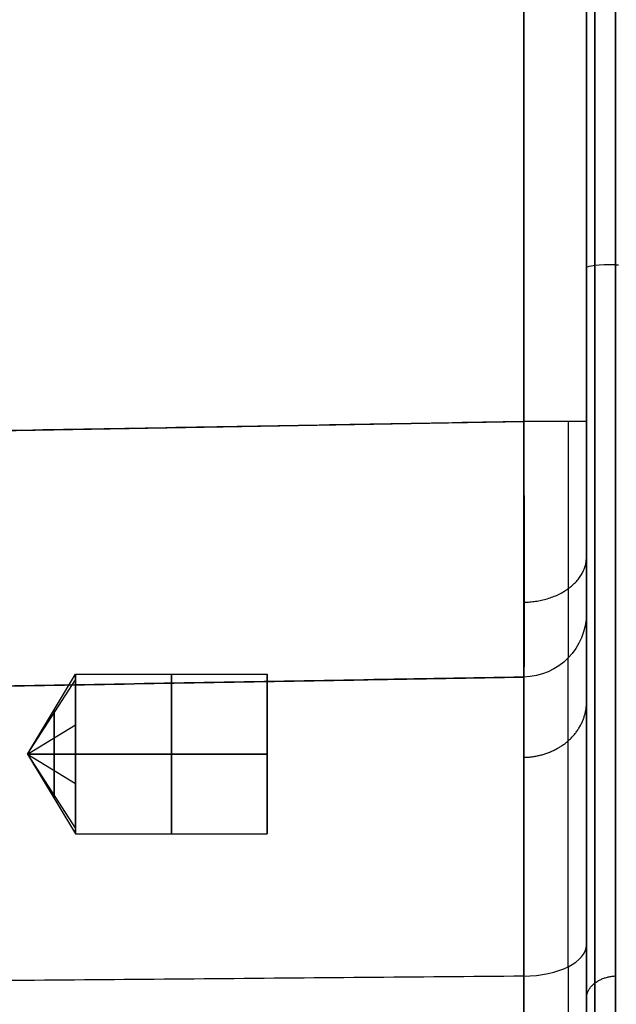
# Model space of a CAD drawing. Header units: millimetres. Extents: x 0 to 290, y -65 to 65.
# Tile 1012 of 1056: x 243 to 252, y -35 to -19. Entities that reach past the tile are written whole.
import ezdxf

# ---------------------------------------------------------------- set-up
doc = ezdxf.new("R2010")
doc.units = ezdxf.units.MM
doc.layers.add('Layer 01', color=7, linetype='Continuous', true_color=0x000000)

# ---------------------------------------------------------------- blocks, each defined once
blk = doc.blocks.new('Block 01')
at = {"layer": 'Layer 01'}
for p, q in [((209.509, -26.509, 64.895), (250.517, -25.793, 64.179)), ((242.749, -31, -31), (243.5, -29.75, -31)), ((243.5, -29.75, -31), (246.5, -29.75, -31)), ((243.5, -29.75, 31), (246.5, -29.75, 31)), ((210.491, -30.491, 60.004), (250.517, -29.793, 60.004)), ((242.749, -31, 31), (243.5, -29.838, 30.54)), ((246.5, -29.845, -30.523), (246.5, -32.155, -31.477)), ((246.5, -29.845, 31.477), (246.5, -32.155, 30.523)), ((246.5, -30.523, -32.155), (246.5, -31.477, -29.845)), ((246.5, -30.523, 29.845), (246.5, -31.477, 32.155)), ((242.749, -31, 31), (243.5, -30.54, 32.162)), ((242.749, -31, -31), (243.5, -32.25, -31)), ((242.749, -31, 31), (243.5, -32.162, 31.46)), ((242.749, -31, 31), (243.5, -31.46, 29.838)), ((243.5, -32.25, -31), (246.5, -32.25, -31)), ((243.5, -32.25, 31), (246.5, -32.25, 31))]:
    blk.add_line(p, q, dxfattribs=at)
at = {"layer": 'Layer 01', "extrusion": (1, 1.95106e-13, 4.40264e-12)}
blk.add_arc((-12, 84.75, 251.956), 124.955, 264.79488, 270, dxfattribs=at)
at = {"layer": 'Layer 01', "extrusion": (1, -5.1588e-17, -2.26035e-12)}
blk.add_arc((-12, -84.75, 251.956), 124.955, 90, 95.20512, dxfattribs=at)
at = {"layer": 'Layer 01', "extrusion": (-1.43058e-13, -0.995876, 0.090722)}
blk.add_arc((252, -42.141, 19.639), 0.5, 95, 180, dxfattribs=at)
at = {"layer": 'Layer 01', "extrusion": (-5.45689e-13, 0.995876, 0.090722)}
blk.add_arc((-252, 42.141, -19.639), 0.5, 275, 360, dxfattribs=at)
at = {"layer": 'Layer 01', "extrusion": (1, 8.56786e-14, 8.22027e-14)}
blk.add_arc((-21.697, -21.697, 251.956), 18.067, 185.2051, 264.7949, dxfattribs=at)
at = {"layer": 'Layer 01', "extrusion": (1, 9.05968e-14, -9.05968e-14)}
blk.add_arc((-21.697, 21.697, 251.956), 18.067, 95.2051, 174.7949, dxfattribs=at)
at = {"layer": 'Layer 01', "extrusion": (6.38659e-14, -1, -1.19772e-15)}
blk.add_arc((250.5, 63.179, 25.793), 1, 0, 89, dxfattribs=at)
at = {"layer": 'Layer 01', "extrusion": (7.23291e-14, 7.09398e-15, -1)}
blk.add_arc((-250.5, -28.793, -59.13), 1, 180, 269, dxfattribs=at)
at = {"layer": 'Layer 01', "extrusion": (-6.97703e-15, -7.35671e-15, -1)}
blk.add_arc((-250.5, -28.793, -60.18), 1, 180, 269, dxfattribs=at)
at = {"layer": 'Layer 01', "extrusion": (0, 0, -1)}
blk.add_arc((-250.5, -28.793, -59.655), 1, 180, 269, dxfattribs=at)
at = {"layer": 'Layer 01', "extrusion": (-1, 0, 0)}
for centre, start, end in [((31, 31, -243.5), 90, 201.6), ((31, 31, -243.5), 201.6, 270), ((31, -31, -243.5), 270, 90), ((31, 31, -243.5), 270, 90)]:
    blk.add_arc(centre, 1.25, start, end, dxfattribs=at)
at = {"layer": 'Layer 01', "extrusion": (1, 0, 0)}
for centre, radius, start, end in [((-31, -31, 243.5), 1.25, 270, 90), ((-31, -31, 245), 1.25, 270, 90), ((-31, 31, 245), 1.25, 270, 90), ((-31, 31, 243.162), 0.688, 338.4, 90), ((-31, -31, 243.162), 0.688, 270, 90), ((-31, 31, 243.162), 0.688, 270, 338.4), ((-31, -31, 243.162), 0.688, 90, 270), ((-31, 31, 243.162), 0.688, 90, 270), ((-31, -31, 245), 1.25, 90, 270), ((-31, 31, 245), 1.25, 90, 270)]:
    blk.add_arc(centre, radius, start, end, dxfattribs=at)
at = {"layer": 'Layer 01', "extrusion": (-1, -1.20315e-31, 1.70977e-46)}
for centre in [(31, -31, -246.5), (31, 31, -246.5)]:
    blk.add_arc(centre, 1.25, 90, 270, dxfattribs=at)
at = {"layer": 'Layer 01', "extrusion": (-1, 1.63935e-12, -1.96048e-12)}
blk.add_arc((39, 59.13, -250.517), 9.207, 180, 240.5777, dxfattribs=at)
at = {"layer": 'Layer 01', "extrusion": (-1, -1.72262e-31, 0)}
for centre in [(31, -31, -246.5), (31, 31, -246.5)]:
    blk.add_arc(centre, 1.25, 270, 90, dxfattribs=at)
at = {"layer": 'Layer 01', "extrusion": (-5.50282e-14, 0.871022, 0.491243)}
blk.add_arc((-250.5, 60.455, -4.923), 1, 91, 180, dxfattribs=at)
at = {"layer": 'Layer 01', "extrusion": (1, 5.54093e-12, -8.43396e-12)}
blk.add_arc((4.5, -18, 250.517), 79.344, 119.42233, 127.6399, dxfattribs=at)
at = {"layer": 'Layer 01'}
for points, degree in [([(250.517, 37.669, 64.179), (250.517, 5.938, 64.179), (250.517, -25.793, 64.179)], 2), ([(251.5, 37.669, 63.179), (251.5, 5.938, 63.179), (251.5, -25.793, 63.179)], 2), ([(250.517, -37.669, -64.179), (250.517, -5.92, -64.179), (250.517, 25.828, -64.179)], 2), ([(251.5, -37.669, -63.179), (251.5, -5.92, -63.179), (251.5, 25.828, -63.179)], 2), ([(251.5, -23.381, 40.185), (251.5, -19.595, 40.53), (251.5, -15.802, 40.703), (251.5, -12, 40.703)], 3), ([(251.5, -12, -40.703), (251.5, -15.802, -40.703), (251.5, -19.595, -40.53), (251.5, -23.381, -40.185)], 3), ([(251.956, -23.336, -39.689), (251.978, -23.336, -39.687), (252, -23.336, -39.686)], 2), ([(251.956, -23.336, 39.689), (251.978, -23.336, 39.687), (252, -23.336, 39.686)], 2), ([(250.517, -25.793, 64.179), (230.013, -26.151, 64.537), (209.509, -26.509, 64.895)], 2), ([(251.5, -28.793, 59.13), (251.5, -28.793, 59.655), (251.5, -28.793, 60.18)], 2), ([(210.491, -30.491, 59.13), (230.504, -30.142, 59.13), (250.517, -29.793, 59.13)], 2), ([(250.517, -29.793, 60.18), (230.504, -30.142, 60.529), (210.491, -30.491, 60.879)], 2), ([(250.517, -29.793, 60.18), (250.517, -29.793, 59.655), (250.517, -29.793, 59.13)], 2), ([(242.749, -31, -31), (243.124, -31, -31.625), (243.5, -31, -32.25)], 2), ([(242.749, -31, -31), (243.124, -31, -30.375), (243.5, -31, -29.75)], 2), ([(242.749, -31, 31), (243.124, -31, 31.625), (243.5, -31, 32.25)], 2), ([(243.5, -31, 29.75), (243.124, -31, 30.375), (242.749, -31, 31)], 2), ([(246.5, -31, -32.25), (245, -31, -32.25), (243.5, -31, -32.25)], 2), ([(243.5, -31, -29.75), (245, -31, -29.75), (246.5, -31, -29.75)], 2), ([(246.5, -31, 29.75), (245, -31, 29.75), (243.5, -31, 29.75)], 2), ([(243.5, -31, 32.25), (245, -31, 32.25), (246.5, -31, 32.25)], 2), ([(251.5, -43.266, 44.098), (251.5, -40.319, 46.365), (251.5, -37.225, 48.412), (251.5, -33.986, 50.239)], 3), ([(250.517, -34.477, 51.11), (230.504, -34.649, 51.414), (210.491, -34.82, 51.719)], 2)]:
    blk.add_open_spline(points, degree=degree, dxfattribs=at)
for points, weights, degree in [([(251.631, -23.351, -39.849), (251.631, -19.576, -40.193), (251.631, -15.79, -40.365), (251.631, -12, -40.365)], [0.868638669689, 0.868041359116, 0.868041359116, 0.868638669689], 3), ([(251.631, -12, 40.365), (251.631, -15.79, 40.365), (251.631, -19.576, 40.193), (251.631, -23.351, 39.849)], [0.86863866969, 0.868041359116, 0.868041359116, 0.86863866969], 3), ([(251.631, -39.849, -23.351), (251.631, -39.015, -32.511), (251.631, -32.511, -39.015), (251.631, -23.351, -39.849)], [0.868638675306, 0.734486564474, 0.734486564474, 0.868638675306], 3), ([(251.631, -23.351, 39.849), (251.631, -32.511, 39.015), (251.631, -39.015, 32.511), (251.631, -39.849, 23.351)], [0.868638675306, 0.734486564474, 0.734486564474, 0.868638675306], 3), ([(250.525, -28.621, 63.008), (251.5, -28.604, 62.991), (251.5, -27.914, 62.301)], [1, 0.71577883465, 0.999999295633], 2), ([(251.213, -34.33, 50.85), (251.213, -31.267, 52.577), (251.213, -29.494, 55.613), (251.213, -29.494, 59.13)], [0.856625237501, 0.778668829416, 0.778668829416, 0.856625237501], 3), ([(250.517, -31.05, 54.486), (251.095, -31.041, 54.481), (251.5, -30.685, 54.273), (251.5, -30.186, 53.982)], [0.931746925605, 0.753628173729, 0.753628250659, 0.931747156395], 3), ([(251.213, -34.33, 50.85), (251.213, -37.616, 48.997), (251.213, -40.761, 46.914), (251.213, -43.749, 44.611)], [0.856625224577, 0.855152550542, 0.855139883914, 0.856587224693], 3), ([(251.5, -34.824, -34.824), (251.5, -34.631, -34.631), (251.684, -34.489, -34.489), (251.956, -34.472, -34.472)], [0.884170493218, 0.729309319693, 0.729309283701, 0.884170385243], 3), ([(251.5, -34.824, 34.824), (251.5, -34.631, 34.631), (251.684, -34.489, 34.489), (251.956, -34.472, 34.472)], [0.884170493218, 0.729309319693, 0.729309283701, 0.884170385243], 3)]:
    blk.add_rational_spline(points, weights, degree=degree, dxfattribs=at)
for points, knots in [([(251.5, -40.185, 23.381), (251.5, -40.139, 23.889), (251.5, -40.039, 24.645), (251.5, -39.868, 25.518), (251.5, -39.769, 25.952), (251.5, -39.716, 26.169), (251.5, -39.692, 26.261), (251.5, -39.676, 26.323), (251.5, -39.669, 26.352), (251.5, -39.526, 26.901), (251.5, -39.291, 27.664), (251.5, -38.961, 28.534), (251.5, -38.781, 28.964), (251.5, -38.701, 29.148), (251.5, -38.648, 29.27), (251.5, -38.621, 29.328), (251.5, -38.364, 29.892), (251.5, -37.99, 30.626), (251.5, -37.497, 31.451), (251.5, -37.274, 31.798), (251.5, -37.123, 32.027), (251.5, -37.047, 32.14), (251.5, -36.331, 33.176), (251.5, -35.616, 34.033), (251.5, -34.429, 35.22), (251.5, -33.811, 35.785), (251.5, -33.047, 36.393), (251.5, -32.654, 36.685), (251.5, -32.484, 36.807), (251.5, -32.37, 36.888), (251.5, -32.311, 36.928), (251.5, -31.802, 37.281), (251.5, -31.104, 37.719), (251.5, -30.258, 38.174), (251.5, -29.827, 38.388), (251.5, -29.641, 38.477), (251.5, -29.516, 38.535), (251.5, -29.452, 38.565), (251.5, -28.906, 38.814), (251.5, -28.166, 39.113), (251.5, -27.282, 39.406), (251.5, -26.835, 39.538), (251.5, -26.61, 39.6), (251.5, -26.514, 39.626), (251.5, -26.449, 39.644), (251.5, -26.415, 39.652), (251.5, -25.398, 39.918), (251.5, -24.397, 40.093), (251.5, -23.381, 40.185)], [0, 0, 0, 0, 1.612678, 2.419017, 2.822187, 3.023771, 3.124564, 3.124564, 3.225356, 3.225356, 4.838034, 5.644373, 6.047543, 6.249128, 6.249128, 6.450712, 6.450712, 8.06339, 8.869729, 9.272899, 9.272899, 9.676068, 9.676068, 12.901425, 12.901425, 14.514103, 15.320442, 15.723611, 15.925196, 15.925196, 16.126781, 16.126781, 17.739459, 18.545798, 18.948967, 19.150552, 19.150552, 19.352137, 19.352137, 20.964815, 21.771154, 22.174323, 22.375908, 22.476701, 22.476701, 22.577493, 22.577493, 25.802849, 25.802849, 25.802849, 25.802849]), ([(251.5, -23.381, -40.185), (251.5, -23.889, -40.139), (251.5, -24.645, -40.039), (251.5, -25.518, -39.868), (251.5, -25.952, -39.769), (251.5, -26.169, -39.716), (251.5, -26.261, -39.692), (251.5, -26.323, -39.676), (251.5, -26.352, -39.669), (251.5, -26.901, -39.526), (251.5, -27.664, -39.291), (251.5, -28.534, -38.961), (251.5, -28.964, -38.781), (251.5, -29.148, -38.701), (251.5, -29.27, -38.648), (251.5, -29.328, -38.621), (251.5, -29.892, -38.364), (251.5, -30.626, -37.99), (251.5, -31.451, -37.497), (251.5, -31.798, -37.274), (251.5, -32.027, -37.123), (251.5, -32.14, -37.047), (251.5, -33.176, -36.331), (251.5, -34.033, -35.616), (251.5, -35.22, -34.429), (251.5, -35.785, -33.811), (251.5, -36.393, -33.047), (251.5, -36.685, -32.654), (251.5, -36.807, -32.484), (251.5, -36.888, -32.37), (251.5, -36.928, -32.311), (251.5, -37.281, -31.802), (251.5, -37.719, -31.104), (251.5, -38.174, -30.258), (251.5, -38.388, -29.827), (251.5, -38.477, -29.641), (251.5, -38.535, -29.516), (251.5, -38.565, -29.452), (251.5, -38.814, -28.906), (251.5, -39.113, -28.166), (251.5, -39.406, -27.282), (251.5, -39.538, -26.835), (251.5, -39.6, -26.61), (251.5, -39.626, -26.514), (251.5, -39.644, -26.449), (251.5, -39.652, -26.415), (251.5, -39.918, -25.398), (251.5, -40.093, -24.397), (251.5, -40.185, -23.381)], [0, 0, 0, 0, 1.612678, 2.419017, 2.822187, 3.023771, 3.124564, 3.124564, 3.225356, 3.225356, 4.838034, 5.644373, 6.047543, 6.249128, 6.249128, 6.450712, 6.450712, 8.06339, 8.869729, 9.272899, 9.272899, 9.676068, 9.676068, 12.901425, 12.901425, 14.514103, 15.320442, 15.723611, 15.925196, 15.925196, 16.126781, 16.126781, 17.739459, 18.545798, 18.948967, 19.150552, 19.150552, 19.352137, 19.352137, 20.964815, 21.771154, 22.174323, 22.375908, 22.476701, 22.476701, 22.577493, 22.577493, 25.802849, 25.802849, 25.802849, 25.802849]), ([(250.517, -25.793, 64.179), (250.52, -26.346, 64.179), (250.522, -26.882, 64.064), (250.524, -27.845, 63.653), (250.525, -28.271, 63.358), (250.525, -28.971, 62.658), (250.524, -29.266, 62.232), (250.522, -29.677, 61.269), (250.52, -29.793, 60.732), (250.517, -29.793, 60.18)], [-6.322546, -6.322546, -6.322546, -6.322546, -4.741909, -4.741909, -3.161273, -3.161273, -1.580636, -1.580636, 0, 0, 0, 0]), ([(251.5, -28.793, 60.18), (251.5, -28.793, 60.562), (251.5, -28.723, 60.93), (251.5, -28.574, 61.306), (251.5, -28.563, 61.332), (251.5, -28.543, 61.38), (251.5, -28.512, 61.45), (251.5, -28.433, 61.611), (251.5, -28.254, 61.918), (251.5, -28.061, 62.155), (251.5, -27.622, 62.594), (251.5, -27.282, 62.817), (251.5, -26.874, 62.978), (251.5, -26.853, 62.986), (251.5, -26.809, 63.003), (251.5, -26.742, 63.026), (251.5, -26.584, 63.076), (251.5, -26.265, 63.153), (251.5, -25.984, 63.179), (251.5, -25.793, 63.179)], [-4.731346, -4.731346, -4.731346, -4.731346, -3.548509, -3.548509, -3.474582, -3.474582, -3.400655, -3.2528, -2.957091, -2.365673, -2.365673, -1.182836, -1.182836, -1.108909, -1.108909, -1.034982, -0.887127, -0.591418, 0, 0, 0, 0]), ([(251.5, -33.986, 50.239), (251.5, -33.212, 50.676), (251.5, -32.507, 51.204), (251.5, -31.832, 51.863), (251.5, -31.789, 51.905), (251.5, -31.709, 51.987), (251.5, -31.588, 52.11), (251.5, -31.316, 52.404), (251.5, -30.803, 53.017), (251.5, -30.418, 53.584), (251.5, -29.722, 54.777), (251.5, -29.371, 55.62), (251.5, -29.12, 56.565), (251.5, -29.107, 56.617), (251.5, -29.08, 56.724), (251.5, -29.041, 56.886), (251.5, -28.96, 57.264), (251.5, -28.836, 58.025), (251.5, -28.793, 58.686), (251.5, -28.793, 59.13)], [-10.81167, -10.81167, -10.81167, -10.81167, -8.108753, -8.108753, -7.93982, -7.93982, -7.770888, -7.433023, -6.757294, -5.405835, -5.405835, -2.702918, -2.702918, -2.533985, -2.533985, -2.365053, -2.027188, -1.351459, 0, 0, 0, 0])]:
    blk.add_open_spline(points, degree=3, knots=knots, dxfattribs=at)
blk.add_rational_spline([(251.213, -25.793, 63.88), (251.215, -26.764, 63.879), (251.216, -27.724, 63.479), (251.216, -29.093, 62.11), (251.215, -29.492, 61.151), (251.213, -29.494, 60.18)], [0.856625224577, 0.85743316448, 0.857889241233, 0.857889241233, 0.85743316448, 0.856625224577], degree=3, knots=[0, 0, 0, 0, 0.5, 0.5, 1, 1, 1, 1], dxfattribs=at)

msp = doc.modelspace()

# ---------------------------------------------------------------- block references
at = {"layer": 'Layer 01'}
msp.add_blockref('Block 01', (0, 0), dxfattribs=at)

doc.saveas('drawing.dxf')
